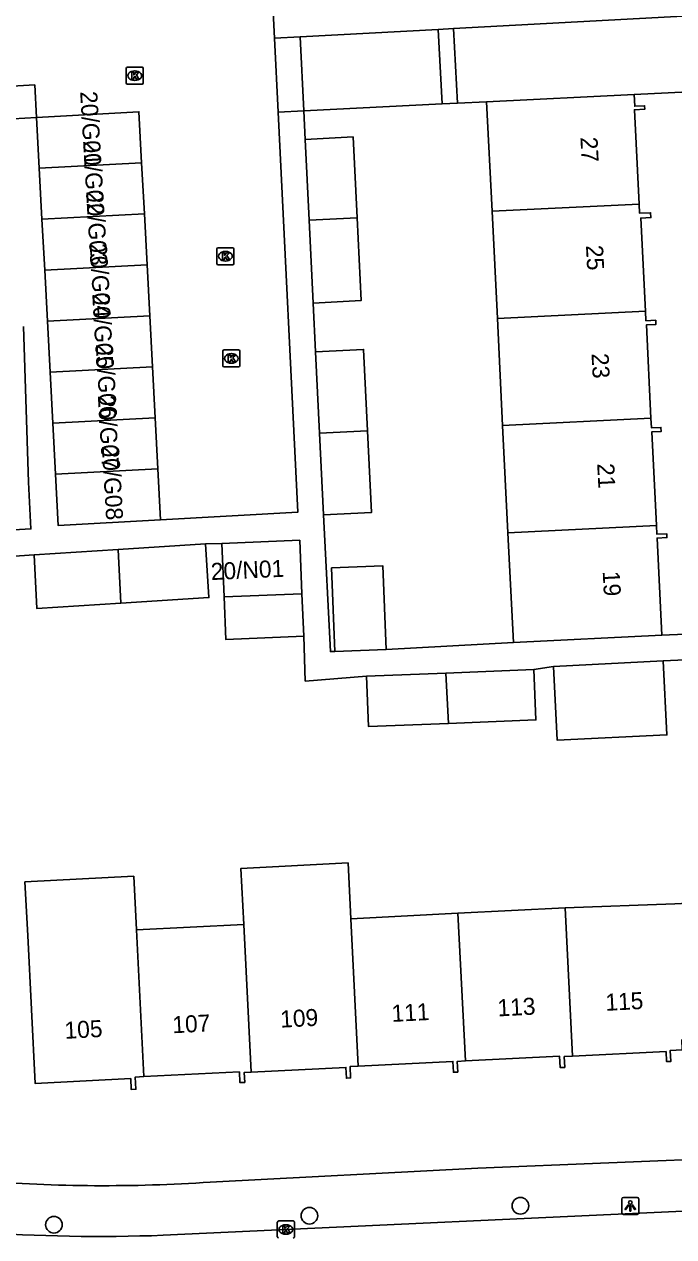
# Model space of a CAD drawing. Extents: x 161084 to 161928, y 385355 to 386522.
# Drawn here: x 161573.3 to 161611.5, y 385810.5 to 385881.7 of the extents above; entities that cross this region are included whole.
import ezdxf

# ---------------------------------------------------------------- set-up
doc = ezdxf.new("R2010")
doc.units = 0
for name, color, linetype in [('IMGEO_Boom', 7, 'Continuous'), ('IMGEO_Groenvoorziening', 7, 'Continuous'), ('IMGEO_Kolk', 7, 'Continuous'), ('IMGEO_Lichtpunt', 7, 'Continuous'), ('IMGEO_Pand', 7, 'Continuous'), ('IMGEO_Pand_nummerreeks', 7, 'Continuous'), ('IMGEO_Rijbaan_lokaal_open', 7, 'Continuous'), ('IMGEO_Voetpad_open', 7, 'Continuous')]:
    doc.layers.add(name, color=color, linetype=linetype)

msp = doc.modelspace()

# ---------------------------------------------------------------- linework, layer by layer
at = {"layer": 'IMGEO_Boom'}
for centre in [(161602.469, 385812.356), (161590.083, 385811.775), (161575.081, 385811.246)]:
    msp.add_circle(centre, 0.489, dxfattribs=at)
at = {"layer": 'IMGEO_Groenvoorziening'}
for points in [[(161615.146, 385877.914), (161609.149, 385877.618)], [(161597.87, 385877.06), (161589.748, 385876.659)], [(161600.49, 385877.19), (161598.775, 385877.105)]]:
    msp.add_lwpolyline(points, dxfattribs=at)
at = {"layer": 'IMGEO_Kolk'}
for p, q in [((161579.329, 385878.294), (161579.329, 385879.146)), ((161579.404, 385879.22), (161580.256, 385879.22)), ((161579.817, 385879), (161579.842, 385879)), ((161580.33, 385879.146), (161580.33, 385878.294)), ((161579.84, 385878.44), (161579.815, 385878.44)), ((161580.256, 385878.22), (161579.404, 385878.22)), ((161584.649, 385867.692), (161584.649, 385868.544)), ((161584.724, 385868.618), (161585.576, 385868.618)), ((161585.137, 385868.398), (161585.162, 385868.398)), ((161585.65, 385868.544), (161585.65, 385867.692)), ((161585.576, 385867.618), (161584.724, 385867.618)), ((161585.16, 385867.838), (161585.135, 385867.838)), ((161585.072, 385862.618), (161585.924, 385862.618)), ((161584.997, 385861.692), (161584.997, 385862.544)), ((161585.485, 385862.398), (161585.51, 385862.398)), ((161585.998, 385862.544), (161585.998, 385861.692)), ((161585.924, 385861.618), (161585.072, 385861.618)), ((161585.508, 385861.838), (161585.483, 385861.838)), ((161588.199, 385810.539), (161588.199, 385811.391)), ((161588.274, 385811.465), (161589.126, 385811.465)), ((161589.2, 385811.391), (161589.2, 385810.539)), ((161588.71, 385810.685), (161588.685, 385810.685)), ((161588.687, 385811.245), (161588.712, 385811.245))]:
    msp.add_line(p, q, dxfattribs=at)
for points in [[(161579.329, 385878.294), (161579.329, 385879.146)], [(161579.404, 385879.22), (161580.256, 385879.22)], [(161580.33, 385879.146), (161580.33, 385878.294)], [(161579.65, 385878.92), (161579.773, 385878.92), (161579.773, 385878.769), (161579.903, 385878.92), (161580.067, 385878.92), (161579.921, 385878.769), (161580.074, 385878.52), (161579.922, 385878.52), (161579.837, 385878.684), (161579.773, 385878.617), (161579.773, 385878.52), (161579.65, 385878.52), (161579.65, 385878.92)], [(161580.256, 385878.22), (161579.404, 385878.22)], [(161584.649, 385867.692), (161584.649, 385868.544)], [(161584.724, 385868.618), (161585.576, 385868.618)], [(161584.97, 385868.318), (161585.093, 385868.318), (161585.093, 385868.167), (161585.223, 385868.318), (161585.387, 385868.318), (161585.241, 385868.167), (161585.394, 385867.918), (161585.242, 385867.918), (161585.157, 385868.082), (161585.093, 385868.015), (161585.093, 385867.918), (161584.97, 385867.918), (161584.97, 385868.318)], [(161585.65, 385868.544), (161585.65, 385867.692)], [(161585.576, 385867.618), (161584.724, 385867.618)], [(161585.072, 385862.618), (161585.924, 385862.618)], [(161584.997, 385861.692), (161584.997, 385862.544)], [(161585.318, 385862.318), (161585.441, 385862.318), (161585.441, 385862.167), (161585.571, 385862.318), (161585.735, 385862.318), (161585.589, 385862.167), (161585.742, 385861.918), (161585.59, 385861.918), (161585.505, 385862.082), (161585.441, 385862.015), (161585.441, 385861.918), (161585.318, 385861.918), (161585.318, 385862.318)], [(161585.998, 385862.544), (161585.998, 385861.692)], [(161585.924, 385861.618), (161585.072, 385861.618)], [(161588.199, 385810.539), (161588.199, 385811.391)], [(161588.274, 385811.465), (161589.126, 385811.465)], [(161589.2, 385811.391), (161589.2, 385810.539)], [(161588.52, 385811.165), (161588.643, 385811.165), (161588.643, 385811.014), (161588.773, 385811.165), (161588.937, 385811.165), (161588.791, 385811.014), (161588.944, 385810.765), (161588.792, 385810.765), (161588.707, 385810.929), (161588.643, 385810.862), (161588.643, 385810.765), (161588.52, 385810.765), (161588.52, 385811.165)]]:
    msp.add_lwpolyline(points, dxfattribs=at)
for centre, start, end in [((161579.406, 385879.144), 91.55205, 178.44795), ((161579.406, 385879.144), 91.55205, 178.44795), ((161580.254, 385879.144), 1.55205, 88.44795), ((161580.254, 385879.144), 1.55205, 88.44795), ((161579.406, 385878.296), 181.55205, 268.44795), ((161579.406, 385878.296), 181.55205, 268.44795), ((161580.254, 385878.296), 271.55205, 358.44795), ((161580.254, 385878.296), 271.55205, 358.44795), ((161584.726, 385868.542), 91.55205, 178.44795), ((161584.726, 385868.542), 91.55205, 178.44795), ((161585.574, 385868.542), 1.55205, 88.44795), ((161585.574, 385868.542), 1.55205, 88.44795), ((161584.726, 385867.694), 181.55205, 268.44795), ((161584.726, 385867.694), 181.55205, 268.44795), ((161585.574, 385867.694), 271.55205, 358.44795), ((161585.574, 385867.694), 271.55205, 358.44795), ((161585.074, 385862.542), 91.55205, 178.44795), ((161585.074, 385862.542), 91.55205, 178.44795), ((161585.922, 385862.542), 1.55205, 88.44795), ((161585.922, 385862.542), 1.55205, 88.44795), ((161585.074, 385861.694), 181.55205, 268.44795), ((161585.074, 385861.694), 181.55205, 268.44795), ((161585.922, 385861.694), 271.55205, 358.44795), ((161585.922, 385861.694), 271.55205, 358.44795), ((161588.276, 385811.389), 91.55205, 178.44795), ((161588.276, 385811.389), 91.55205, 178.44795), ((161589.124, 385811.389), 1.55205, 88.44795), ((161589.124, 385811.389), 1.55205, 88.44795), ((161588.276, 385810.541), 181.55205, 268.44795), ((161588.276, 385810.541), 181.55205, 268.44795), ((161589.124, 385810.541), 271.55205, 358.44795), ((161589.124, 385810.541), 271.55205, 358.44795)]:
    msp.add_arc(centre, 0.0765, start, end, dxfattribs=at)
for centre, major_axis, ratio, start_param, end_param in [((161579.816, 385878.72), (-0.387, 0.002), 0.722429, 4.712389, 7.853982), ((161579.841, 385878.72), (-0.39, 0.002), 0.717154, 1.570796, 4.712389), ((161585.136, 385868.118), (-0.387, 0.002), 0.722429, 4.712389, 7.853982), ((161585.161, 385868.118), (-0.39, 0.002), 0.717154, 1.570796, 4.712389), ((161585.484, 385862.118), (-0.387, 0.002), 0.722429, 4.712389, 7.853982), ((161585.509, 385862.118), (-0.39, 0.002), 0.717154, 1.570796, 4.712389), ((161588.686, 385810.965), (-0.387, 0.002), 0.722429, 4.712389, 7.853982), ((161588.711, 385810.965), (-0.39, 0.002), 0.717154, 1.570796, 4.712389)]:
    msp.add_ellipse(centre, major_axis=major_axis, ratio=ratio, start_param=start_param, end_param=end_param, dxfattribs=at)
at = {"layer": 'IMGEO_Lichtpunt'}
for p, q in [((161609.328, 385812.847), (161608.52, 385812.847)), ((161609.328, 385812.847), (161608.52, 385812.847)), ((161608.426, 385812.752), (161608.426, 385811.945)), ((161608.426, 385812.752), (161608.426, 385811.945)), ((161609.422, 385811.945), (161609.422, 385812.752)), ((161609.422, 385811.945), (161609.422, 385812.752)), ((161608.52, 385811.851), (161609.328, 385811.851)), ((161608.52, 385811.851), (161609.328, 385811.851))]:
    msp.add_line(p, q, dxfattribs=at)
for points in [[(161608.8, 385812.416), (161608.839, 385812.388), (161608.651, 385812.126), (161608.613, 385812.153), (161608.8, 385812.416)], [(161608.902, 385812.368), (161608.949, 385812.368), (161608.949, 385812.046), (161608.902, 385812.046), (161608.902, 385812.368)], [(161609.012, 385812.388), (161609.05, 385812.415), (161609.237, 385812.153), (161609.198, 385812.125), (161609.012, 385812.388)]]:
    msp.add_lwpolyline(points, dxfattribs=at)
msp.add_circle((161608.925, 385812.55), 0.0994, dxfattribs=at)
for centre, start, end in [((161608.52, 385812.752), 90, 180), ((161608.52, 385812.752), 90, 180), ((161609.328, 385812.752), 0, 90), ((161609.328, 385812.752), 0, 90), ((161608.52, 385811.945), 180, 270), ((161608.52, 385811.945), 180, 270), ((161609.328, 385811.945), 270, 0), ((161609.328, 385811.945), 270, 360)]:
    msp.add_arc(centre, 0.0946, start, end, dxfattribs=at)
at = {"layer": 'IMGEO_Pand'}
for points in [[(161600.49, 385877.19), (161609.149, 385877.618)], [(161609.149, 385877.618), (161609.183, 385876.922), (161609.765, 385876.951), (161609.775, 385876.751), (161609.168, 385876.721), (161609.441, 385871.184)], [(161600.807, 385870.761), (161600.49, 385877.19)], [(161580.231, 385873.604), (161580.072, 385876.599), (161574.062, 385876.26)], [(161574.22, 385873.285), (161574.062, 385876.26)], [(161589.832, 385874.983), (161592.645, 385875.122), (161592.879, 385870.373)], [(161590.066, 385870.235), (161589.832, 385874.983)], [(161580.231, 385873.604), (161574.22, 385873.285)], [(161574.379, 385870.291), (161574.22, 385873.285)], [(161580.39, 385870.61), (161580.231, 385873.604)], [(161609.441, 385871.184), (161600.807, 385870.761)], [(161609.441, 385871.184), (161609.468, 385870.64), (161610.116, 385870.672), (161610.13, 385870.39), (161609.542, 385870.361), (161609.812, 385864.894)], [(161580.39, 385870.61), (161574.379, 385870.291)], [(161580.549, 385867.616), (161580.39, 385870.61)], [(161601.118, 385864.468), (161600.807, 385870.761)], [(161574.538, 385867.296), (161574.379, 385870.291)], [(161590.066, 385870.235), (161592.879, 385870.373)], [(161590.306, 385865.372), (161590.066, 385870.235)], [(161592.879, 385870.373), (161593.119, 385865.511), (161590.306, 385865.372)], [(161574.538, 385867.296), (161580.549, 385867.616)], [(161580.708, 385864.621), (161580.549, 385867.616)], [(161574.697, 385864.302), (161574.538, 385867.296)], [(161609.812, 385864.894), (161601.118, 385864.468)], [(161609.812, 385864.894), (161609.84, 385864.327), (161610.421, 385864.355), (161610.433, 385864.11), (161609.869, 385864.082), (161610.139, 385858.603)], [(161580.708, 385864.621), (161574.697, 385864.302)], [(161574.856, 385861.307), (161574.697, 385864.302)], [(161580.867, 385861.626), (161580.708, 385864.621)], [(161601.428, 385858.177), (161601.118, 385864.468)], [(161590.447, 385862.506), (161593.26, 385862.645), (161593.496, 385857.861)], [(161590.683, 385857.722), (161590.447, 385862.506)], [(161574.856, 385861.307), (161580.867, 385861.626)], [(161575.015, 385858.313), (161574.856, 385861.307)], [(161581.026, 385858.632), (161580.867, 385861.626)], [(161581.026, 385858.632), (161575.015, 385858.313)], [(161581.185, 385855.638), (161581.026, 385858.632)], [(161601.428, 385858.177), (161610.139, 385858.603)], [(161610.139, 385858.603), (161610.167, 385858.043), (161610.719, 385858.07), (161610.731, 385857.826), (161610.188, 385857.799), (161610.459, 385852.312)], [(161575.174, 385855.318), (161575.015, 385858.313)], [(161593.496, 385857.861), (161590.683, 385857.722)], [(161590.919, 385852.938), (161590.683, 385857.722)], [(161593.496, 385857.861), (161593.732, 385853.077), (161590.919, 385852.938)], [(161601.739, 385851.884), (161601.428, 385858.177)], [(161581.185, 385855.638), (161575.174, 385855.318)], [(161581.344, 385852.643), (161581.185, 385855.638)], [(161581.344, 385852.643), (161575.334, 385852.304), (161575.174, 385855.318)], [(161610.459, 385852.312), (161601.739, 385851.884)], [(161610.459, 385852.312), (161610.485, 385851.792), (161611.065, 385851.82), (161611.076, 385851.592), (161610.498, 385851.563), (161610.779, 385845.871)], [(161578.849, 385850.892), (161583.984, 385851.221)], [(161583.984, 385851.221), (161584.185, 385848.077), (161579.005, 385847.746)], [(161584.939, 385851.247), (161589.515, 385851.439), (161589.647, 385848.302)], [(161585.071, 385848.111), (161584.939, 385851.247)], [(161602.057, 385845.441), (161601.739, 385851.884)], [(161573.923, 385850.577), (161578.849, 385850.892)], [(161579.005, 385847.746), (161574.08, 385847.431), (161573.923, 385850.577)], [(161578.849, 385850.892), (161579.005, 385847.746)], [(161591.583, 385844.913), (161591.388, 385849.814), (161594.402, 385849.934), (161594.597, 385845.033)], [(161589.647, 385848.302), (161585.071, 385848.111)], [(161585.071, 385848.111), (161585.175, 385845.613), (161589.751, 385845.804)], [(161589.751, 385845.804), (161589.647, 385848.302)], [(161610.779, 385845.871), (161602.057, 385845.441)], [(161594.597, 385845.033), (161591.583, 385844.913)], [(161610.86, 385844.353), (161611.074, 385840.011), (161604.631, 385839.693), (161604.417, 385844.035)], [(161604.417, 385844.035), (161610.86, 385844.353)], [(161593.442, 385843.454), (161598.098, 385843.638)], [(161598.246, 385840.685), (161593.559, 385840.499), (161593.442, 385843.454)], [(161598.098, 385843.638), (161603.261, 385843.843)], [(161598.098, 385843.638), (161598.246, 385840.685)], [(161603.261, 385843.843), (161603.378, 385840.888), (161598.246, 385840.685)], [(161586.223, 385828.881), (161586.058, 385832.165), (161592.351, 385832.491), (161592.515, 385829.207)], [(161580.363, 385819.941), (161579.859, 385819.916), (161579.895, 385819.196), (161579.62, 385819.183), (161579.588, 385819.824), (161573.977, 385819.544), (161573.545, 385828.224), (161573.382, 385831.373), (161579.769, 385831.704), (161579.932, 385828.555)], [(161598.806, 385829.533), (161605.099, 385829.859)], [(161605.099, 385829.859), (161611.545, 385830.094), (161615.411, 385830.287), (161615.811, 385822.286), (161611.945, 385822.093), (161611.973, 385821.513), (161611.272, 385821.478), (161611.304, 385820.837), (161611.058, 385820.825), (161611.029, 385821.413), (161605.536, 385821.139)], [(161605.536, 385821.139), (161605.099, 385829.859)], [(161592.515, 385829.207), (161598.806, 385829.533)], [(161592.515, 385829.207), (161592.948, 385820.558)], [(161598.806, 385829.533), (161599.241, 385820.864)], [(161579.932, 385828.555), (161586.223, 385828.881)], [(161579.932, 385828.555), (161580.363, 385819.941)], [(161586.658, 385820.206), (161586.223, 385828.881)], [(161599.241, 385820.864), (161598.761, 385820.84), (161598.793, 385820.213), (161598.539, 385820.2), (161598.507, 385820.835), (161592.948, 385820.558)], [(161605.536, 385821.139), (161605.045, 385821.115), (161605.077, 385820.482), (161604.809, 385820.469), (161604.776, 385821.14), (161599.241, 385820.864)], [(161586.658, 385820.206), (161586.259, 385820.186), (161586.288, 385819.604), (161586.003, 385819.589), (161585.972, 385820.22), (161580.363, 385819.941)], [(161592.948, 385820.558), (161592.466, 385820.534), (161592.5, 385819.864), (161592.258, 385819.851), (161592.227, 385820.483), (161586.658, 385820.206)]]:
    msp.add_lwpolyline(points, dxfattribs=at)
at = {"layer": 'IMGEO_Rijbaan_lokaal_open'}
for points in [[(161587.864, 385884.402), (161588.036, 385880.923)], [(161574.062, 385876.26), (161573.96, 385878.176), (161565.357, 385877.671), (161565.073, 385883.163)], [(161588.036, 385880.923), (161588.25, 385876.585)], [(161588.25, 385876.585), (161589.41, 385853.098), (161581.344, 385852.643)], [(161615.421, 385812.199), (161581.502, 385810.627)]]:
    msp.add_lwpolyline(points, dxfattribs=at)
msp.add_arc((161577.763, 385908.994), 98.439, 265.7552, 272.17666, dxfattribs=at)
at = {"layer": 'IMGEO_Voetpad_open'}
for points in [[(161598.544, 385881.487), (161614.921, 385882.366)], [(161589.532, 385881.003), (161597.635, 385881.438)], [(161597.635, 385881.438), (161598.544, 385881.487)], [(161597.87, 385877.06), (161597.635, 385881.438)], [(161598.775, 385877.105), (161598.544, 385881.487)], [(161588.036, 385880.923), (161589.532, 385881.003)], [(161589.532, 385881.003), (161589.748, 385876.659)], [(161598.775, 385877.105), (161597.87, 385877.06)], [(161574.062, 385876.26), (161572.688, 385876.189)], [(161589.748, 385876.659), (161588.25, 385876.585)], [(161589.832, 385874.983), (161589.748, 385876.659)], [(161590.447, 385862.506), (161590.306, 385865.372)], [(161573.296, 385863.984), (161573.592, 385854.859), (161573.732, 385852.101), (161571.717, 385851.999)], [(161591.583, 385844.913), (161591.315, 385844.902), (161590.919, 385852.938)], [(161584.939, 385851.247), (161583.984, 385851.221)], [(161573.923, 385850.577), (161571.32, 385850.41)], [(161593.442, 385843.454), (161589.841, 385843.173), (161589.751, 385845.804)], [(161616.753, 385846.114), (161610.779, 385845.871)], [(161602.057, 385845.441), (161594.597, 385845.033)], [(161616.828, 385844.629), (161610.86, 385844.353)], [(161604.417, 385844.035), (161603.261, 385843.843)], [(161584.263, 385813.746), (161599.974, 385814.572), (161615.365, 385815.199)]]:
    msp.add_lwpolyline(points, dxfattribs=at)
msp.add_arc((161578.025, 385906.455), 92.919, 265.46703, 273.84958, dxfattribs=at)

# ---------------------------------------------------------------- texts
at = {"layer": 'IMGEO_Pand_nummerreeks'}
for s, rotation, p in [('20/G01', 273.34194, (161576.621, 385877.783)), ('20/G02', 273.34194, (161576.793, 385874.885)), ('27', 272.93918, (161605.994, 385875.101)), ('20/G03', 273.34194, (161576.972, 385871.925)), ('20/G04', 273.34194, (161577.181, 385868.851)), ('25', 272.93918, (161606.32, 385868.751)), ('20/G05', 273.34194, (161577.33, 385865.897)), ('20/G06', 273.34194, (161577.539, 385862.943)), ('23', 272.93918, (161606.646, 385862.402)), ('20/G07', 273.34194, (161577.659, 385859.929)), ('20/G08', 273.34194, (161577.897, 385856.972)), ('21', 272.93918, (161606.978, 385855.939)), ('20/N01', 2.63518, (161584.315, 385849.099)), ('19', 272.93918, (161607.303, 385849.612)), ('115', 2.96649, (161607.483, 385823.803)), ('111', 2.96649, (161594.929, 385823.153)), ('113', 2.96649, (161601.15, 385823.475)), ('107', 2.96649, (161582.06, 385822.486)), ('109', 2.96792, (161588.393, 385822.816)), ('105', 2.96792, (161575.727, 385822.159))]:
    msp.add_text(s, height=1, rotation=rotation, dxfattribs=at).set_placement(p)

doc.saveas('drawing.dxf')
